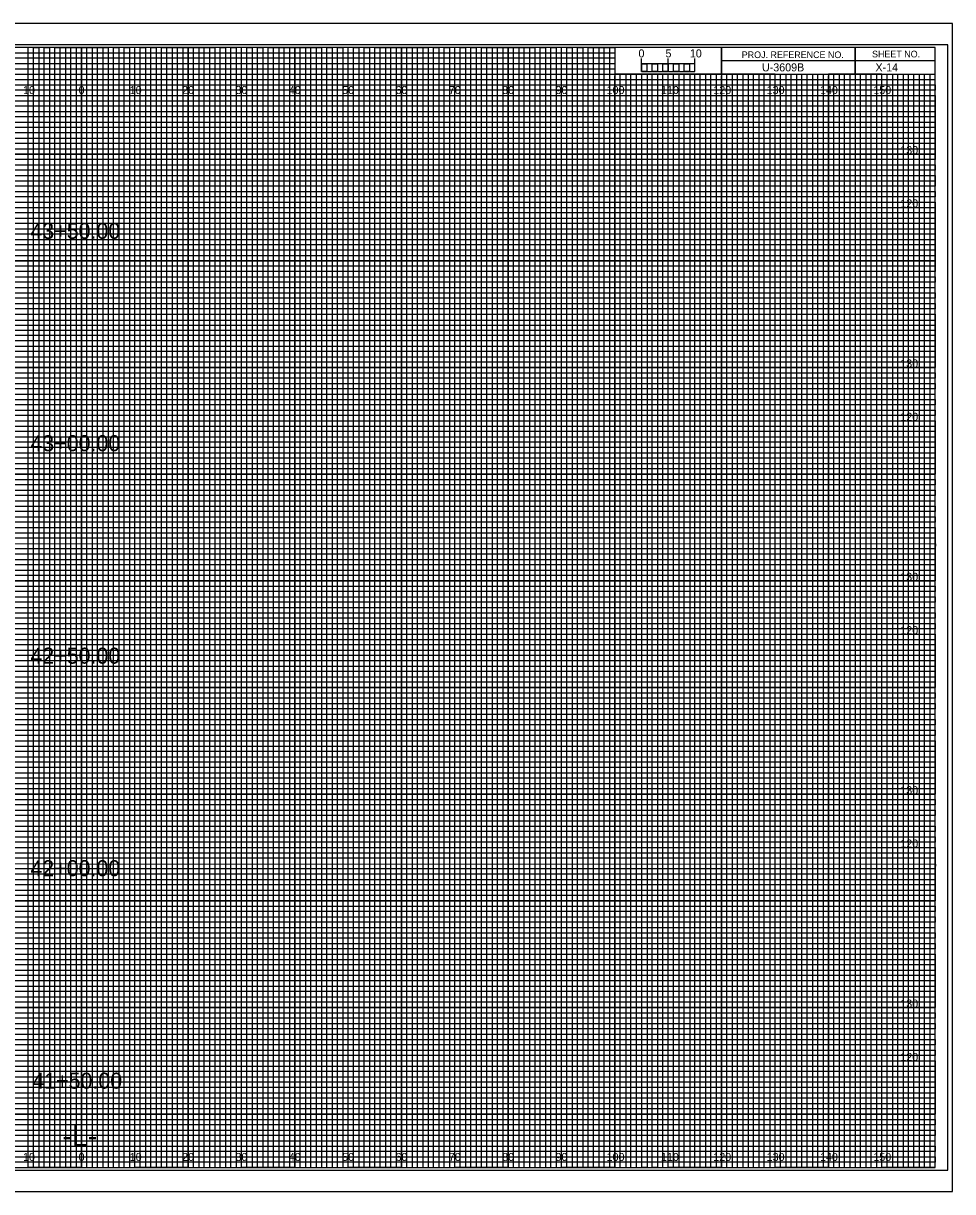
# Model space of a CAD drawing. Extents: x -13 to 329, y -17 to 10994.
# Drawn here: x 149.1 to 323.3, y 2635.5 to 2854.5 of the extents above; entities that cross this region are included whole.
import ezdxf

# ---------------------------------------------------------------- set-up
doc = ezdxf.new("R2010")
doc.units = 0
for name, color, linetype in [('Prop XS Alignment Label', 7, 'Continuous'), ('Prop XS Bar Scale Labels', 7, 'Continuous'), ('Prop XS Elevation Labels', 7, 'Continuous'), ('Prop XS Offset Labels', 7, 'Continuous'), ('Prop XS Project Number', 7, 'Continuous'), ('Prop XS Sheet Number', 7, 'Continuous'), ('Prop XS Station Labels', 7, 'Continuous'), ('Sheet Cross Section CELL', 7, 'Continuous'), ('Sheet Cross Section Grid Major CELL', 7, 'Continuous'), ('Sheet Cross Section Grid Middle CELL', 7, 'Continuous'), ('Sheet Cross Section Grid Minor 1 CELL', 7, 'Continuous'), ('Sheet Cross Section Grid Minor 2 CELL', 7, 'Continuous'), ('Sheet Cross Section Scale CELL', 7, 'Continuous'), ('Sheet Cutting Line CELL', 7, 'Continuous'), ('Sheet DOT Grid CELL', 7, 'Continuous'), ('Sheet Plot Border Inside CELL', 7, 'Continuous'), ('Sheet Plot Border Outside CELL', 7, 'Continuous')]:
    doc.layers.add(name, color=color, linetype=linetype)

msp = doc.modelspace()

# ---------------------------------------------------------------- linework, layer by layer
at = {"layer": 'Sheet Cross Section CELL'}
for p, q in [((305, 2850), (305, 2845)), ((305, 2845), (305, 2850)), ((280, 2847.5), (280, 2845)), ((320, 2847.49), (280, 2847.49)), ((280, 2845), (320, 2845))]:
    msp.add_line(p, q, dxfattribs=at)
for points in [[(320, 2850), (0, 2850), (0, 2640), (320, 2640)], [(280, 2850), (260, 2850), (260, 2845.03), (280, 2845.03)], [(320, 2850), (280, 2850), (280, 2845), (320, 2845)]]:
    msp.add_lwpolyline(points, close=True, dxfattribs=at)
at = {"layer": 'Sheet Cross Section Grid Major CELL'}
for p, q in [((150, 2850), (140, 2850)), ((150, 2640), (150, 2850)), ((170, 2850), (160, 2850)), ((160, 2850), (160, 2640)), ((170, 2640), (170, 2850)), ((190, 2850), (180, 2850)), ((180, 2850), (180, 2640)), ((190, 2640), (190, 2850)), ((210, 2850), (200, 2850)), ((200, 2850), (200, 2640)), ((210, 2640), (210, 2850)), ((230, 2850), (220, 2850)), ((220, 2850), (220, 2640)), ((230, 2640), (230, 2850)), ((250, 2850), (240, 2850)), ((240, 2850), (240, 2640)), ((250, 2640), (250, 2850)), ((260, 2850), (260, 2640)), ((270, 2640), (270, 2845)), ((290, 2845), (280, 2845)), ((280, 2845), (280, 2640)), ((290, 2640), (290, 2845)), ((310, 2845), (300, 2845)), ((300, 2845), (300, 2640)), ((310, 2640), (310, 2845)), ((160, 2640), (150, 2640)), ((180, 2640), (170, 2640)), ((200, 2640), (190, 2640)), ((220, 2640), (210, 2640)), ((240, 2640), (230, 2640)), ((260, 2640), (250, 2640)), ((280, 2640), (270, 2640)), ((300, 2640), (290, 2640)), ((320, 2640), (310, 2640)), ((320, 2640), (320, 2640))]:
    msp.add_line(p, q, dxfattribs=at)
for points in [[(0, 2840), (320, 2840), (320, 2830), (0, 2830)], [(0, 2820), (320, 2820), (320, 2810), (0, 2810)], [(0, 2800), (320, 2800), (320, 2790), (0, 2790)], [(0, 2780), (320, 2780), (320, 2770), (0, 2770)], [(0, 2760), (320, 2760), (320, 2750), (0, 2750)], [(0, 2740), (320, 2740), (320, 2730), (0, 2730)], [(0, 2720), (320, 2720), (320, 2710), (0, 2710)], [(0, 2700), (320, 2700), (320, 2690), (0, 2690)], [(0, 2680), (320, 2680), (320, 2670), (0, 2670)], [(0, 2660), (320, 2660), (320, 2650), (0, 2650)]]:
    msp.add_lwpolyline(points, dxfattribs=at)
at = {"layer": 'Sheet Cross Section Grid Middle CELL'}
for points in [[(145, 2640), (155, 2640), (155, 2850), (165, 2850), (165, 2640), (175, 2640), (175, 2850), (185, 2850), (185, 2640), (195, 2640), (195, 2850), (205, 2850), (205, 2640), (215, 2640), (215, 2850), (225, 2850), (225, 2640), (235, 2640), (235, 2850), (245, 2850), (245, 2640), (255, 2640), (255, 2850), (259.93, 2850), (260, 2850), (260, 2845), (264.99, 2845), (264.99, 2640), (275, 2640), (275, 2845), (285, 2845), (285, 2640), (295, 2640), (295, 2845), (305, 2845), (305, 2640), (315, 2640), (315, 2845)], [(0, 2845), (275, 2845)], [(0, 2825), (320, 2825), (320, 2835), (0, 2835)], [(0, 2805), (320, 2805), (320, 2815), (0, 2815)], [(0, 2785), (320, 2785), (320, 2795), (0, 2795)], [(0, 2765), (320, 2765), (320, 2775), (0, 2775)], [(0, 2745), (320, 2745), (320, 2755), (0, 2755)], [(0, 2725), (320, 2725), (320, 2735), (0, 2735)], [(0, 2705), (320, 2705), (320, 2715), (0, 2715)], [(0, 2685), (320, 2685), (320, 2695), (0, 2695)], [(0, 2665), (320, 2665), (320, 2675), (0, 2675)], [(0, 2645), (320, 2645), (320, 2655), (0, 2655)]]:
    msp.add_lwpolyline(points, dxfattribs=at)
at = {"layer": 'Sheet Cross Section Grid Minor 1 CELL'}
for p, q in [((0, 2849), (260, 2849)), ((260, 2847.98), (0, 2847.98)), ((0, 2847), (260, 2847)), ((260, 2849), (260, 2847.98)), ((260, 2847), (260, 2845.89)), ((260, 2845.89), (0, 2845.89)), ((0, 2844), (320, 2844))]:
    msp.add_line(p, q, dxfattribs=at)
for points in [[(0, 2843), (270, 2843), (320, 2843), (320, 2842), (0, 2842)], [(0, 2841), (320, 2841), (320, 2839), (0, 2839)], [(0, 2838), (320, 2838), (320, 2837), (0, 2836.98)], [(0, 2836), (320, 2836), (320, 2834), (0, 2834)], [(0, 2833), (320, 2833), (320, 2832), (0, 2832)], [(0, 2831), (320, 2831), (320, 2829), (0, 2829)], [(0, 2828), (320, 2828), (320, 2827), (0, 2827)], [(0, 2826), (320, 2826), (320, 2824), (0, 2824)], [(0, 2823), (320, 2823), (320, 2822), (0, 2822)], [(0, 2821), (320, 2821), (320, 2819), (0, 2819)], [(0, 2818), (320, 2818), (320, 2817), (0, 2817)], [(0, 2816), (320, 2816), (320, 2813.95), (320, 2813), (320, 2812), (0, 2812)], [(0, 2814), (320, 2814), (320, 2813), (0, 2813)], [(0, 2811), (320, 2811), (320, 2809), (0, 2809.03)], [(0, 2809.03), (320, 2809), (320, 2808), (0, 2808)], [(0, 2807), (320, 2807), (320, 2806), (0, 2806)], [(0, 2804), (320, 2804), (320, 2803), (0, 2803)], [(0, 2802), (320, 2802), (320, 2801), (0, 2801)], [(-0.07, 2798.89), (320, 2798.89), (320, 2797.88), (-0.07, 2797.88)], [(0, 2797), (320, 2797), (320, 2796), (0, 2796)], [(0, 2794), (320, 2794), (320, 2793), (0, 2793)], [(0, 2792), (320, 2792), (320, 2791), (0, 2791)], [(0, 2789), (320, 2789), (320, 2788), (0, 2788)], [(0, 2787), (320, 2787), (320, 2786), (0, 2786)], [(0, 2784), (320, 2784), (320, 2783), (0, 2783)], [(0, 2782), (320, 2782), (320, 2781), (0, 2781)], [(0, 2779), (320, 2779), (319.99, 2777.98), (0, 2778)], [(0, 2777), (320, 2777), (320, 2776), (0, 2776)], [(0, 2774), (320, 2774), (320, 2773), (0, 2773)], [(0, 2772), (320, 2772), (320, 2771), (0, 2771)], [(0, 2769), (320, 2769), (320, 2768), (0, 2768)], [(0, 2767), (320, 2767), (320, 2766), (0, 2766)], [(0, 2764), (320, 2764), (320, 2763), (0, 2763)], [(0, 2762), (320, 2762), (320, 2761), (0, 2761)], [(0, 2759), (320, 2759), (320, 2758), (0, 2758)], [(0, 2756.99), (320.07, 2756.91), (320, 2756), (0, 2756)], [(0, 2754), (320, 2754), (320, 2753), (0, 2753)], [(0, 2752), (320, 2752), (320, 2751), (0, 2751)], [(0, 2749), (320, 2749), (320, 2748), (0, 2748)], [(0, 2747), (320, 2747), (320, 2746), (0, 2746)], [(0, 2744), (320, 2744), (320, 2743), (0, 2743)], [(0, 2742), (320, 2742), (320, 2741), (0, 2741)], [(0, 2739), (320, 2739), (320, 2738), (0, 2738)], [(0, 2737), (320, 2737), (320, 2736), (0, 2736)], [(0, 2734), (320, 2734), (320, 2733), (0, 2733)], [(0, 2732), (320, 2732), (320, 2731), (0, 2731)], [(0, 2729), (320, 2729), (320, 2728), (0, 2728)], [(0, 2727), (320, 2727), (320, 2726), (0, 2726)], [(0, 2724), (320, 2724), (320, 2723), (0, 2723)], [(0, 2722), (320, 2722), (320, 2721), (0, 2721)], [(0, 2719), (320, 2719), (319.99, 2717.98), (0, 2718)], [(0, 2717), (320, 2717), (320, 2716), (0, 2716)], [(0, 2714), (320, 2714), (320, 2713), (0, 2713)], [(0, 2712), (320, 2712), (320, 2711), (0, 2711)], [(0, 2709), (320, 2709), (320, 2708), (0, 2708)], [(0, 2707), (320, 2707), (320, 2706), (0, 2706)], [(0, 2704), (320, 2704), (320, 2703), (0, 2703)], [(0, 2702), (320, 2702), (320, 2701), (0, 2701)], [(0, 2699), (320, 2699), (320, 2698), (0, 2698)], [(0, 2696.99), (320.07, 2696.91), (320, 2696), (0, 2696)], [(0, 2694), (320, 2694), (320, 2693), (0, 2693)], [(0, 2692), (320, 2692), (320, 2691), (0, 2691)], [(0, 2689), (320, 2689), (320, 2688), (0, 2688)], [(0, 2687), (320, 2687), (320, 2686), (0, 2686)], [(0, 2684), (320, 2684), (320, 2683), (0, 2683)], [(0, 2682), (320, 2682), (320, 2681), (0, 2681)], [(0, 2679), (320, 2679), (320, 2678), (0, 2678)], [(0, 2677), (320, 2677), (320, 2676), (0, 2676)], [(0, 2674), (320, 2674), (320, 2673), (0, 2673)], [(0, 2672), (320, 2672), (320, 2671), (0, 2671)], [(0, 2669), (320, 2669), (320, 2668), (0, 2668)], [(0, 2667), (320, 2667), (320, 2666), (0, 2666)], [(0, 2664), (320, 2664), (320, 2663), (0, 2663)], [(0, 2662), (320, 2662), (320, 2661), (0, 2661)], [(0, 2659), (320, 2659), (320, 2658), (0, 2658)], [(0, 2657), (320, 2657), (320, 2656), (0, 2656)], [(0, 2654), (320, 2654), (320, 2653), (0, 2653)], [(0, 2652), (320, 2652), (320, 2651), (0, 2651)], [(0, 2649), (320, 2649), (320, 2648), (0, 2648)], [(0, 2647), (320, 2647), (320, 2646), (0, 2646)], [(0, 2644), (320, 2644), (320, 2643), (0, 2643)], [(0, 2642), (320, 2642), (320, 2641), (0, 2641)]]:
    msp.add_lwpolyline(points, dxfattribs=at)
at = {"layer": 'Sheet Cross Section Grid Minor 2 CELL'}
for p, q in [((267, 2845), (266.01, 2845)), ((266.01, 2845), (266.01, 2640)), ((267, 2640), (267, 2845)), ((269, 2845), (268, 2845)), ((268, 2845), (268, 2640)), ((269, 2640), (269, 2845)), ((266.01, 2640), (265, 2640)), ((268, 2640), (267, 2640))]:
    msp.add_line(p, q, dxfattribs=at)
for points in [[(150, 2640), (151, 2640), (151, 2850), (152, 2850), (152, 2640)], [(152, 2640), (153, 2640), (153, 2850), (154, 2850), (154, 2640)], [(155, 2640), (156, 2640), (156, 2850), (157, 2850), (157, 2640)], [(157, 2640), (158, 2640), (158, 2850), (159, 2850), (159, 2640)], [(160, 2640), (161, 2640), (161, 2850), (162, 2850), (162, 2640)], [(162, 2640), (163, 2640), (163, 2850), (164, 2850), (164, 2640)], [(165, 2640), (166, 2640), (166, 2850), (167, 2850), (167, 2640)], [(167, 2640), (168, 2640), (168, 2850), (169, 2850), (169, 2640)], [(170, 2640), (171, 2640), (171, 2850), (172, 2850), (172, 2640)], [(172, 2640), (173, 2640), (173, 2850), (174, 2850), (174, 2640)], [(175, 2640), (176, 2640), (176, 2850), (177, 2850), (177, 2640)], [(177, 2640), (178, 2640), (178, 2850), (179, 2850), (179, 2640)], [(180, 2640), (181, 2640), (181, 2850), (182, 2850), (182, 2640)], [(182, 2640), (183, 2640), (183, 2850), (184, 2850), (184, 2640)], [(185, 2640), (186, 2640), (186, 2850), (187, 2850), (187, 2640)], [(187, 2640), (188, 2640), (188, 2850), (189, 2850), (189, 2640)], [(190, 2640), (191, 2640), (191, 2850), (192, 2850), (192, 2640)], [(192, 2640), (193, 2640), (193, 2850), (194, 2850), (194, 2640)], [(195, 2640), (196, 2640), (196, 2850), (197, 2850), (197, 2640)], [(197, 2640), (198, 2640), (198, 2850), (199, 2850), (199, 2640)], [(200, 2640), (201, 2640), (201, 2850), (202, 2850), (202, 2640)], [(202, 2640), (203, 2640), (203, 2850), (204, 2850), (204, 2640)], [(205, 2640), (206, 2640), (206, 2850), (207, 2850), (207, 2640)], [(207, 2640), (208, 2640), (208, 2850), (209, 2850), (209, 2640)], [(210, 2640), (211, 2640), (211, 2850), (212, 2850), (212, 2640)], [(212, 2640), (213, 2640), (213, 2850), (214, 2850), (214, 2640)], [(215, 2640), (216, 2640), (216, 2850), (217, 2850), (217, 2640)], [(217, 2640), (218, 2640), (218, 2850), (219, 2850), (219, 2640)], [(220, 2640), (221, 2640), (221, 2850), (222, 2850), (222, 2640)], [(222, 2640), (223, 2640), (223, 2850), (224, 2850), (224, 2640)], [(225, 2640), (226, 2640), (226, 2850), (227, 2850), (227, 2640)], [(227, 2640), (228, 2640), (228, 2850), (229, 2850), (229, 2640)], [(230, 2640), (231, 2640), (231, 2850), (232, 2850), (232, 2640)], [(232, 2640), (233, 2640), (233, 2850), (234, 2850), (234, 2640)], [(235, 2640), (236, 2640), (236, 2850), (237, 2850), (237, 2640)], [(237, 2640), (238, 2640), (238, 2850), (239, 2850), (239, 2640)], [(240, 2640), (241, 2640), (241, 2850), (242, 2850), (242, 2640)], [(242, 2640), (243, 2640), (243, 2850), (244, 2850), (244, 2640)], [(245, 2640), (246, 2640), (246, 2850), (247, 2850), (247, 2640)], [(247, 2640), (248, 2640), (248, 2850), (249, 2850), (249, 2640)], [(250, 2640), (251, 2640), (251, 2850), (252, 2850), (252, 2640)], [(252, 2640), (253, 2640), (253, 2850), (254, 2850), (254, 2640)], [(255, 2640), (256, 2640), (256, 2850), (257, 2850), (257, 2640)], [(257, 2640), (258, 2640), (258, 2850), (259, 2850), (259, 2640)], [(260, 2640), (261, 2640), (261, 2845), (262.02, 2845), (262.02, 2640)], [(262, 2640), (263, 2640), (263, 2845), (263.99, 2845), (263.99, 2640)], [(270, 2640), (270.98, 2640), (270.98, 2845), (272, 2845), (272, 2640)], [(272, 2640), (273, 2640), (273, 2845), (274.05, 2845), (274.05, 2640)], [(275, 2640), (276, 2640), (276, 2845), (277, 2845), (277, 2640)], [(277, 2640), (278, 2640), (278, 2845), (279, 2845), (279, 2640)], [(280, 2640), (281, 2640), (281, 2845), (282, 2845), (282, 2640)], [(282, 2640), (283, 2640), (283, 2845), (284, 2845), (284, 2640)], [(285, 2640), (286, 2640), (286, 2845), (287, 2845), (287, 2640)], [(287, 2640), (288, 2640), (288, 2845), (289, 2845), (289, 2640)], [(290, 2640), (291, 2640), (291, 2845), (292, 2845), (292, 2640)], [(292, 2640), (293, 2640), (293, 2845), (294, 2845), (294, 2640)], [(295, 2640), (296, 2640), (296, 2845), (297, 2845), (297, 2640)], [(297, 2640), (298, 2640), (298, 2845), (299, 2845), (299, 2640)], [(300, 2640), (301, 2640), (301, 2845), (302, 2845), (302, 2640)], [(302, 2640), (303, 2640), (303, 2845), (304, 2845), (304, 2640)], [(305, 2640), (306, 2640), (306, 2845), (307, 2845), (307, 2640)], [(307, 2640), (308, 2640), (308, 2845), (309, 2845), (309, 2640)], [(310, 2640), (311, 2640), (311, 2845), (312, 2845), (312, 2640)], [(312, 2640), (313, 2640), (313, 2845), (314, 2845), (314, 2640)], [(315, 2640), (316, 2640), (316, 2845), (317, 2845), (317, 2640)], [(317, 2640), (318, 2640), (318, 2845), (319, 2845), (319, 2640)]]:
    msp.add_lwpolyline(points, dxfattribs=at)
at = {"layer": 'Sheet Cross Section Scale CELL'}
for p, q in [((265, 2845.49), (265, 2847.9)), ((265, 2846.9), (265, 2847.9)), ((270, 2845.49), (270, 2847.9)), ((275, 2845.49), (275, 2847.9)), ((275, 2846.9), (275, 2847.9))]:
    msp.add_line(p, q, dxfattribs=at)
for points in [[(275, 2846.9), (265, 2846.9), (265, 2845.49), (275, 2845.49)], [(265, 2846.9), (266, 2846.9), (266, 2845.49), (265, 2845.49)], [(267, 2846.9), (268, 2846.9), (268, 2845.49), (267, 2845.49)], [(269, 2846.9), (270, 2846.9), (270, 2845.49), (269, 2845.49)], [(271, 2846.9), (272, 2846.9), (272, 2845.49), (271, 2845.49)], [(273, 2846.9), (274, 2846.9), (274, 2845.49), (273, 2845.49)]]:
    msp.add_lwpolyline(points, close=True, dxfattribs=at)
at = {"layer": 'Sheet Cutting Line CELL'}
for p, q in [((323.3, 2854.5), (-13.4, 2854.5)), ((-13.4, 2635.5), (323.3, 2635.5))]:
    msp.add_line(p, q, dxfattribs=at)
at = {"layer": 'Sheet DOT Grid CELL'}
for p, q in [((150, 2640), (150, 2850)), ((160, 2640), (160, 2850)), ((170, 2640), (170, 2850)), ((180, 2640), (180, 2850)), ((190, 2640), (190, 2850)), ((200, 2640), (200, 2850)), ((210, 2640), (210, 2850)), ((220, 2640), (220, 2850)), ((230, 2640), (230, 2850)), ((240, 2640), (240, 2850)), ((250, 2640), (250, 2850)), ((260, 2640), (260, 2844.69)), ((270, 2640), (270, 2844.69)), ((280, 2640), (280, 2844.69)), ((290, 2640), (290, 2844.69)), ((300, 2640), (300, 2844.69)), ((310, 2640), (310, 2844.69)), ((0, 2840), (320, 2840)), ((0, 2830), (320, 2830)), ((0, 2820), (320, 2820)), ((0, 2810), (320, 2810)), ((0, 2800), (320, 2800)), ((0, 2790), (320, 2790)), ((0, 2780), (320, 2780)), ((0, 2770), (320, 2770)), ((0, 2760), (320, 2760)), ((0, 2750), (320, 2750)), ((0, 2740), (320, 2740)), ((0, 2730), (320, 2730)), ((0, 2720), (320, 2720)), ((0, 2710), (320, 2710)), ((0, 2700), (320, 2700)), ((0, 2690), (320, 2690)), ((0, 2680), (320, 2680)), ((0, 2670), (320, 2670)), ((0, 2660), (320, 2660)), ((0, 2650), (320, 2650))]:
    msp.add_line(p, q, dxfattribs=at)
at = {"layer": 'Sheet Plot Border Inside CELL'}
msp.add_lwpolyline([(-10.8, 2639.5), (322.4, 2639.5), (322.4, 2850.5), (-10.8, 2850.5)], close=True, dxfattribs=at)
at = {"layer": 'Sheet Plot Border Outside CELL'}
msp.add_lwpolyline([(-13.4, 2635.5), (323.3, 2635.5), (323.3, 2854.5), (-13.4, 2854.5)], close=True, dxfattribs=at)

# ---------------------------------------------------------------- texts
at = {"layer": 'Prop XS Alignment Label'}
msp.add_text('-L-', height=4, dxfattribs=at).set_placement((156.42, 2644))
at = {"layer": 'Prop XS Bar Scale Labels'}
for s, p in [('5', (269.47, 2848.12)), ('10', (274.04, 2848.12))]:
    msp.add_text(s, height=1.5, dxfattribs=at).set_placement(p)
at = {"layer": 'Prop XS Elevation Labels'}
for s, p in [('130', (313.49, 2830)), ('120', (313.5, 2820)), ('130', (313.49, 2790)), ('120', (313.5, 2780)), ('130', (313.49, 2750)), ('120', (313.5, 2740)), ('130', (313.49, 2710)), ('120', (313.5, 2700)), ('130', (313.49, 2670)), ('120', (313.5, 2660))]:
    msp.add_text(s, height=1.5, dxfattribs=at).set_placement(p)
at = {"layer": 'Prop XS Offset Labels'}
for s, p in [('10', (149.04, 2841.25)), ('0', (159.45, 2841.25)), ('0', (159.45, 2841.25)), ('10', (169.04, 2841.25)), ('20', (178.86, 2841.25)), ('30', (188.86, 2841.25)), ('40', (198.86, 2841.25)), ('50', (208.86, 2841.25)), ('60', (218.86, 2841.25)), ('70', (228.86, 2841.25)), ('80', (238.86, 2841.25)), ('90', (248.86, 2841.25)), ('100', (258.44, 2841.25)), ('110', (268.62, 2841.25)), ('120', (278.44, 2841.25)), ('130', (288.44, 2841.25)), ('140', (298.44, 2841.25)), ('150', (308.44, 2841.25)), ('10', (149.04, 2641.25)), ('0', (159.45, 2641.25)), ('0', (159.45, 2641.25)), ('10', (169.04, 2641.25)), ('20', (178.86, 2641.25)), ('30', (188.86, 2641.25)), ('40', (198.86, 2641.25)), ('50', (208.86, 2641.25)), ('60', (218.86, 2641.25)), ('70', (228.86, 2641.25)), ('80', (238.86, 2641.25)), ('90', (248.86, 2641.25)), ('100', (258.44, 2641.25)), ('110', (268.62, 2641.25)), ('120', (278.44, 2641.25)), ('130', (288.44, 2641.25)), ('140', (298.44, 2641.25)), ('150', (308.44, 2641.25))]:
    msp.add_text(s, height=1.5, dxfattribs=at).set_placement(p)
at = {"layer": 'Prop XS Project Number'}
msp.add_text('U-3609B', height=1.5, dxfattribs=at).set_placement((287.56, 2845.5))
at = {"layer": 'Prop XS Sheet Number'}
msp.add_text('X-14', height=1.5, dxfattribs=at).set_placement((308.83, 2845.5))
at = {"layer": 'Prop XS Station Labels'}
for s, p in [('43+50.00', (150.41, 2814.11)), ('43+00.00', (150.41, 2774.3)), ('42+50.00', (150.41, 2734.47)), ('42+00.00', (150.41, 2694.63)), ('41+50.00', (150.77, 2654.8))]:
    msp.add_text(s, height=3, dxfattribs=at).set_placement(p)
at = {"layer": 'Sheet Cross Section CELL'}
for s, p in [('PROJ. REFERENCE NO.', (283.77, 2847.99)), ('SHEET NO.', (308.19, 2848.12))]:
    msp.add_text(s, height=1.25, dxfattribs=at).set_placement(p)
at = {"layer": 'Sheet Cross Section Scale CELL'}
msp.add_text('0', height=1.5, dxfattribs=at).set_placement((264.41, 2848.12))

doc.saveas('drawing.dxf')
